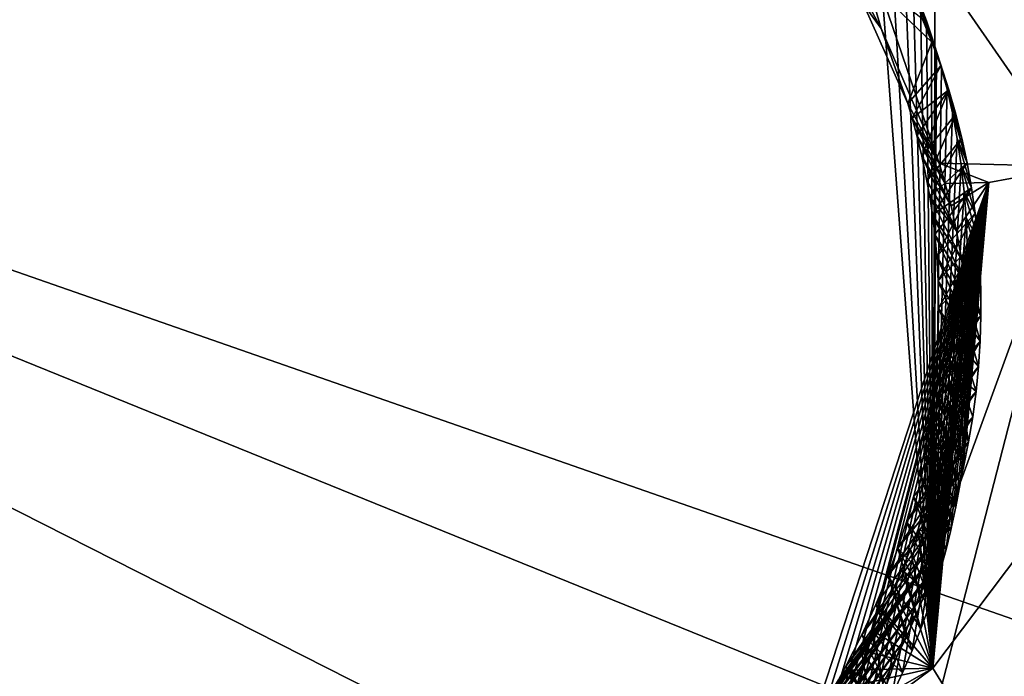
# Model space of a CAD drawing. Header units: millimetres. Extents: x -147 to 294, y -82 to 275.
# Tile 355 of 609: x 255.81 to 258.36, y 175.84 to 177.55. Entities that reach past the tile are written whole.
import ezdxf

# ---------------------------------------------------------------- set-up
doc = ezdxf.new("R2010")
doc.units = ezdxf.units.MM
doc.header["$LTSCALE"] = 67.506716
for name, color, linetype in [('1844', 7, 'CONTINUOUS'), ('2835', 7, 'CONTINUOUS'), ('3591', 7, 'CONTINUOUS'), ('3592', 7, 'CONTINUOUS'), ('3593', 7, 'CONTINUOUS'), ('3594', 7, 'CONTINUOUS'), ('3595', 7, 'CONTINUOUS'), ('3598', 7, 'CONTINUOUS'), ('3599', 7, 'CONTINUOUS'), ('751', 7, 'CONTINUOUS'), ('807', 7, 'CONTINUOUS')]:
    doc.layers.add(name, color=color, linetype=linetype)

msp = doc.modelspace()

# ---------------------------------------------------------------- linework, layer by layer
at = {"layer": '1844', "linetype": 'CONTINUOUS'}
for points in [[(247.2739, 177.0414, -23.8585), (249.0149, 182.0731, -22.54), (256.0587, 180.0495, -24.7511), (247.2739, 177.0414, -23.8585)], [(248.3638, 175.9598, -24.4557), (247.2739, 177.0414, -23.8585), (256.0587, 180.0495, -24.7511), (248.3638, 175.9598, -24.4557)], [(248.3638, 175.9598, -24.4557), (256.0587, 180.0495, -24.7511), (253.2979, 178.4376, -24.6823), (248.3638, 175.9598, -24.4557)]]:
    msp.add_3dface(points, dxfattribs=at)
at = {"layer": '2835', "linetype": 'CONTINUOUS'}
for points in [[(258.5469, 177.1653, -23.8997), (262.9563, 177.8727, -24.7702), (257.8562, 178.1626, -23.3581), (258.5469, 177.1653, -23.8997)], [(263.5417, 170.8446, -27.8186), (262.9563, 177.8727, -24.7702), (257.9775, 174.9556, -24.6013), (263.5417, 170.8446, -27.8186)], [(257.9775, 174.9556, -24.6013), (262.9563, 177.8727, -24.7702), (258.5469, 177.1653, -23.8997), (257.9775, 174.9556, -24.6013)]]:
    msp.add_3dface(points, dxfattribs=at)
at = {"layer": '3591', "linetype": 'CONTINUOUS'}
for points in [[(258.1937, 177.1741, -24.1601), (258.2091, 177.1211, -24.1854), (258.3223, 177.1237, -23.9614), (258.1937, 177.1741, -24.1601)], [(257.9775, 174.9556, -24.6013), (258.5469, 177.1653, -23.8997), (257.8095, 175.1435, -24.6033), (257.9775, 174.9556, -24.6013)], [(257.8095, 175.1435, -24.6033), (258.5469, 177.1653, -23.8997), (258.3223, 177.1237, -23.9614), (257.8095, 175.1435, -24.6033)], [(257.8095, 175.1435, -24.6033), (258.3223, 177.1237, -23.9614), (257.7198, 175.2823, -24.7957), (257.8095, 175.1435, -24.6033)], [(257.7198, 175.2823, -24.7957), (258.3223, 177.1237, -23.9614), (257.7595, 175.3263, -24.7886), (257.7198, 175.2823, -24.7957)], [(257.7595, 175.3263, -24.7886), (258.3223, 177.1237, -23.9614), (257.7969, 175.3702, -24.781), (257.7595, 175.3263, -24.7886)], [(257.7969, 175.3702, -24.781), (258.3223, 177.1237, -23.9614), (257.8322, 175.4138, -24.7728), (257.7969, 175.3702, -24.781)], [(257.8322, 175.4138, -24.7728), (258.3223, 177.1237, -23.9614), (257.8654, 175.457, -24.7643), (257.8322, 175.4138, -24.7728)], [(257.8654, 175.457, -24.7643), (258.3223, 177.1237, -23.9614), (257.8966, 175.4998, -24.7554), (257.8654, 175.457, -24.7643)], [(257.8966, 175.4998, -24.7554), (258.3223, 177.1237, -23.9614), (257.9259, 175.5421, -24.7461), (257.8966, 175.4998, -24.7554)], [(257.9259, 175.5421, -24.7461), (258.3223, 177.1237, -23.9614), (257.9534, 175.584, -24.7366), (257.9259, 175.5421, -24.7461)], [(257.9534, 175.584, -24.7366), (258.3223, 177.1237, -23.9614), (257.9791, 175.6252, -24.7269), (257.9534, 175.584, -24.7366)], [(257.9791, 175.6252, -24.7269), (258.3223, 177.1237, -23.9614), (258.0032, 175.6657, -24.7169), (257.9791, 175.6252, -24.7269)], [(258.0032, 175.6657, -24.7169), (258.3223, 177.1237, -23.9614), (258.0385, 175.7293, -24.7007), (258.0032, 175.6657, -24.7169)], [(258.0385, 175.7293, -24.7007), (258.3223, 177.1237, -23.9614), (258.0701, 175.791, -24.6841), (258.0385, 175.7293, -24.7007)], [(258.0701, 175.791, -24.6841), (258.3223, 177.1237, -23.9614), (258.0983, 175.851, -24.6674), (258.0701, 175.791, -24.6841)], [(258.0983, 175.851, -24.6674), (258.3223, 177.1237, -23.9614), (258.1234, 175.909, -24.6507), (258.0983, 175.851, -24.6674)], [(258.1234, 175.909, -24.6507), (258.3223, 177.1237, -23.9614), (258.1457, 175.9652, -24.6339), (258.1234, 175.909, -24.6507)], [(258.1457, 175.9652, -24.6339), (258.3223, 177.1237, -23.9614), (258.1654, 176.0195, -24.6172), (258.1457, 175.9652, -24.6339)], [(258.1654, 176.0195, -24.6172), (258.3223, 177.1237, -23.9614), (258.1827, 176.0718, -24.6007), (258.1654, 176.0195, -24.6172)], [(258.1827, 176.0718, -24.6007), (258.3223, 177.1237, -23.9614), (258.1979, 176.1222, -24.5844), (258.1827, 176.0718, -24.6007)], [(258.1979, 176.1222, -24.5844), (258.3223, 177.1237, -23.9614), (258.2112, 176.1708, -24.5683), (258.1979, 176.1222, -24.5844)], [(258.2241, 177.0627, -24.2127), (258.3223, 177.1237, -23.9614), (258.2091, 177.1211, -24.1854), (258.2241, 177.0627, -24.2127)], [(258.2112, 176.1708, -24.5683), (258.3223, 177.1237, -23.9614), (258.2228, 176.2176, -24.5525), (258.2112, 176.1708, -24.5683)], [(258.2228, 176.2176, -24.5525), (258.3223, 177.1237, -23.9614), (258.2366, 176.2815, -24.5303), (258.2228, 176.2176, -24.5525)], [(258.2382, 176.998, -24.2424), (258.3223, 177.1237, -23.9614), (258.2241, 177.0627, -24.2127), (258.2382, 176.998, -24.2424)], [(258.2366, 176.2815, -24.5303), (258.3223, 177.1237, -23.9614), (258.2475, 176.3422, -24.5088), (258.2366, 176.2815, -24.5303)], [(258.251, 176.9255, -24.2748), (258.3223, 177.1237, -23.9614), (258.2382, 176.998, -24.2424), (258.251, 176.9255, -24.2748)], [(258.2475, 176.3422, -24.5088), (258.3223, 177.1237, -23.9614), (258.2561, 176.3999, -24.4877), (258.2475, 176.3422, -24.5088)], [(258.2596, 176.8637, -24.3019), (258.3223, 177.1237, -23.9614), (258.251, 176.9255, -24.2748), (258.2596, 176.8637, -24.3019)], [(258.2561, 176.3999, -24.4877), (258.3223, 177.1237, -23.9614), (258.2627, 176.4549, -24.4673), (258.2561, 176.3999, -24.4877)], [(258.266, 176.8006, -24.329), (258.3223, 177.1237, -23.9614), (258.2596, 176.8637, -24.3019), (258.266, 176.8006, -24.329)], [(258.2627, 176.4549, -24.4673), (258.3223, 177.1237, -23.9614), (258.2674, 176.5075, -24.4473), (258.2627, 176.4549, -24.4673)], [(258.2703, 176.7373, -24.3556), (258.3223, 177.1237, -23.9614), (258.266, 176.8006, -24.329), (258.2703, 176.7373, -24.3556)], [(258.2674, 176.5075, -24.4473), (258.3223, 177.1237, -23.9614), (258.2705, 176.5582, -24.4277), (258.2674, 176.5075, -24.4473)], [(258.2724, 176.673, -24.382), (258.3223, 177.1237, -23.9614), (258.2703, 176.7373, -24.3556), (258.2724, 176.673, -24.382)], [(258.2705, 176.5582, -24.4277), (258.3223, 177.1237, -23.9614), (258.2722, 176.607, -24.4085), (258.2705, 176.5582, -24.4277)], [(258.2722, 176.607, -24.4085), (258.3223, 177.1237, -23.9614), (258.2724, 176.673, -24.382), (258.2722, 176.607, -24.4085)]]:
    msp.add_3dface(points, dxfattribs=at)
at = {"layer": '3592', "linetype": 'CONTINUOUS'}
for points in [[(258.0424, 177.5235, -23.9806), (257.8562, 178.1626, -23.3581), (257.8199, 177.8298, -23.8009), (258.0424, 177.5235, -23.9806)], [(258.5469, 177.1653, -23.8997), (257.8562, 178.1626, -23.3581), (258.1937, 177.1741, -24.1601), (258.5469, 177.1653, -23.8997)], [(258.1937, 177.1741, -24.1601), (257.8562, 178.1626, -23.3581), (258.0424, 177.5235, -23.9806), (258.1937, 177.1741, -24.1601)], [(258.5469, 177.1653, -23.8997), (258.1937, 177.1741, -24.1601), (258.3223, 177.1237, -23.9614), (258.5469, 177.1653, -23.8997)]]:
    msp.add_3dface(points, dxfattribs=at)
at = {"layer": '3593', "linetype": 'CONTINUOUS'}
for points in [[(258.0424, 177.5235, -23.9806), (257.8199, 177.8298, -23.8009), (257.9413, 177.7112, -24.6407), (258.0424, 177.5235, -23.9806)], [(258.1121, 177.3289, -24.8267), (258.0424, 177.5235, -23.9806), (257.9413, 177.7112, -24.6407), (258.1121, 177.3289, -24.8267)], [(258.1937, 177.1741, -24.1601), (258.0424, 177.5235, -23.9806), (258.1121, 177.3289, -24.8267), (258.1937, 177.1741, -24.1601)]]:
    msp.add_3dface(points, dxfattribs=at)
at = {"layer": '3594', "linetype": 'CONTINUOUS'}
for points in [[(258.1937, 177.1741, -24.1601), (258.1121, 177.3289, -24.8267), (258.1234, 177.2908, -24.8438), (258.1937, 177.1741, -24.1601)], [(258.2091, 177.1211, -24.1854), (258.1937, 177.1741, -24.1601), (258.1234, 177.2908, -24.8438), (258.2091, 177.1211, -24.1854)], [(258.1356, 177.2457, -24.8639), (258.2091, 177.1211, -24.1854), (258.1234, 177.2908, -24.8438), (258.1356, 177.2457, -24.8639)], [(258.2241, 177.0627, -24.2127), (258.2091, 177.1211, -24.1854), (258.1356, 177.2457, -24.8639), (258.2241, 177.0627, -24.2127)], [(258.1485, 177.192, -24.8874), (258.2241, 177.0627, -24.2127), (258.1356, 177.2457, -24.8639), (258.1485, 177.192, -24.8874)], [(258.2382, 176.998, -24.2424), (258.2241, 177.0627, -24.2127), (258.1485, 177.192, -24.8874), (258.2382, 176.998, -24.2424)], [(258.1616, 177.1281, -24.9148), (258.2382, 176.998, -24.2424), (258.1485, 177.192, -24.8874), (258.1616, 177.1281, -24.9148)], [(258.1688, 177.0863, -24.9325), (258.2382, 176.998, -24.2424), (258.1616, 177.1281, -24.9148), (258.1688, 177.0863, -24.9325)], [(258.251, 176.9255, -24.2748), (258.2382, 176.998, -24.2424), (258.1688, 177.0863, -24.9325), (258.251, 176.9255, -24.2748)], [(258.1757, 177.0399, -24.9518), (258.251, 176.9255, -24.2748), (258.1688, 177.0863, -24.9325), (258.1757, 177.0399, -24.9518)], [(258.2596, 176.8637, -24.3019), (258.251, 176.9255, -24.2748), (258.1757, 177.0399, -24.9518), (258.2596, 176.8637, -24.3019)], [(258.1818, 176.9884, -24.9728), (258.2596, 176.8637, -24.3019), (258.1757, 177.0399, -24.9518), (258.1818, 176.9884, -24.9728)], [(258.266, 176.8006, -24.329), (258.2596, 176.8637, -24.3019), (258.1818, 176.9884, -24.9728), (258.266, 176.8006, -24.329)], [(258.1869, 176.9314, -24.9958), (258.266, 176.8006, -24.329), (258.1818, 176.9884, -24.9728), (258.1869, 176.9314, -24.9958)], [(258.2703, 176.7373, -24.3556), (258.266, 176.8006, -24.329), (258.1869, 176.9314, -24.9958), (258.2703, 176.7373, -24.3556)], [(258.1905, 176.8681, -25.0207), (258.2703, 176.7373, -24.3556), (258.1869, 176.9314, -24.9958), (258.1905, 176.8681, -25.0207)], [(258.2724, 176.673, -24.382), (258.2703, 176.7373, -24.3556), (258.1905, 176.8681, -25.0207), (258.2724, 176.673, -24.382)], [(258.1919, 176.7976, -25.0479), (258.2724, 176.673, -24.382), (258.1905, 176.8681, -25.0207), (258.1919, 176.7976, -25.0479)], [(258.1903, 176.7193, -25.0773), (258.2722, 176.607, -24.4085), (258.1919, 176.7976, -25.0479), (258.1903, 176.7193, -25.0773)], [(258.2722, 176.607, -24.4085), (258.2724, 176.673, -24.382), (258.1919, 176.7976, -25.0479), (258.2722, 176.607, -24.4085)], [(258.188, 176.6769, -25.0929), (258.2705, 176.5582, -24.4277), (258.1903, 176.7193, -25.0773), (258.188, 176.6769, -25.0929)], [(258.2705, 176.5582, -24.4277), (258.2722, 176.607, -24.4085), (258.1903, 176.7193, -25.0773), (258.2705, 176.5582, -24.4277)], [(258.1845, 176.6321, -25.1091), (258.2674, 176.5075, -24.4473), (258.188, 176.6769, -25.0929), (258.1845, 176.6321, -25.1091)], [(258.2674, 176.5075, -24.4473), (258.2705, 176.5582, -24.4277), (258.188, 176.6769, -25.0929), (258.2674, 176.5075, -24.4473)], [(258.1797, 176.5849, -25.1259), (258.2627, 176.4549, -24.4673), (258.1845, 176.6321, -25.1091), (258.1797, 176.5849, -25.1259)], [(258.2627, 176.4549, -24.4673), (258.2674, 176.5075, -24.4473), (258.1845, 176.6321, -25.1091), (258.2627, 176.4549, -24.4673)], [(258.1734, 176.5352, -25.1433), (258.2561, 176.3999, -24.4877), (258.1797, 176.5849, -25.1259), (258.1734, 176.5352, -25.1433)], [(258.2561, 176.3999, -24.4877), (258.2627, 176.4549, -24.4673), (258.1797, 176.5849, -25.1259), (258.2561, 176.3999, -24.4877)], [(258.1652, 176.4826, -25.1613), (258.2475, 176.3422, -24.5088), (258.1734, 176.5352, -25.1433), (258.1652, 176.4826, -25.1613)], [(258.2475, 176.3422, -24.5088), (258.2561, 176.3999, -24.4877), (258.1734, 176.5352, -25.1433), (258.2475, 176.3422, -24.5088)], [(258.1549, 176.4273, -25.1799), (258.2366, 176.2815, -24.5303), (258.1652, 176.4826, -25.1613), (258.1549, 176.4273, -25.1799)], [(258.2366, 176.2815, -24.5303), (258.2475, 176.3422, -24.5088), (258.1652, 176.4826, -25.1613), (258.2366, 176.2815, -24.5303)], [(258.1423, 176.369, -25.199), (258.2228, 176.2176, -24.5525), (258.1549, 176.4273, -25.1799), (258.1423, 176.369, -25.199)], [(258.2228, 176.2176, -24.5525), (258.2366, 176.2815, -24.5303), (258.1549, 176.4273, -25.1799), (258.2228, 176.2176, -24.5525)], [(258.1269, 176.3075, -25.2187), (258.2112, 176.1708, -24.5683), (258.1423, 176.369, -25.199), (258.1269, 176.3075, -25.2187)], [(258.2112, 176.1708, -24.5683), (258.2228, 176.2176, -24.5525), (258.1423, 176.369, -25.199), (258.2112, 176.1708, -24.5683)], [(258.1084, 176.2429, -25.2388), (258.1979, 176.1222, -24.5844), (258.1269, 176.3075, -25.2187), (258.1084, 176.2429, -25.2388)], [(258.1979, 176.1222, -24.5844), (258.2112, 176.1708, -24.5683), (258.1269, 176.3075, -25.2187), (258.1979, 176.1222, -24.5844)], [(258.0862, 176.1747, -25.2594), (258.1827, 176.0718, -24.6007), (258.1084, 176.2429, -25.2388), (258.0862, 176.1747, -25.2594)], [(258.1827, 176.0718, -24.6007), (258.1979, 176.1222, -24.5844), (258.1084, 176.2429, -25.2388), (258.1827, 176.0718, -24.6007)], [(258.0601, 176.1032, -25.2803), (258.1457, 175.9652, -24.6339), (258.0862, 176.1747, -25.2594), (258.0601, 176.1032, -25.2803)], [(258.1457, 175.9652, -24.6339), (258.1654, 176.0195, -24.6172), (258.0862, 176.1747, -25.2594), (258.1457, 175.9652, -24.6339)], [(258.1654, 176.0195, -24.6172), (258.1827, 176.0718, -24.6007), (258.0862, 176.1747, -25.2594), (258.1654, 176.0195, -24.6172)], [(258.0292, 176.028, -25.3014), (258.1234, 175.909, -24.6507), (258.0601, 176.1032, -25.2803), (258.0292, 176.028, -25.3014)], [(258.1234, 175.909, -24.6507), (258.1457, 175.9652, -24.6339), (258.0601, 176.1032, -25.2803), (258.1234, 175.909, -24.6507)], [(257.9929, 175.9493, -25.3225), (258.0983, 175.851, -24.6674), (258.0292, 176.028, -25.3014), (257.9929, 175.9493, -25.3225)], [(258.0983, 175.851, -24.6674), (258.1234, 175.909, -24.6507), (258.0292, 176.028, -25.3014), (258.0983, 175.851, -24.6674)], [(257.9505, 175.8669, -25.3435), (258.0701, 175.791, -24.6841), (257.9929, 175.9493, -25.3225), (257.9505, 175.8669, -25.3435)], [(258.0701, 175.791, -24.6841), (258.0983, 175.851, -24.6674), (257.9929, 175.9493, -25.3225), (258.0701, 175.791, -24.6841)], [(257.9316, 175.833, -25.3518), (258.0385, 175.7293, -24.7007), (257.9505, 175.8669, -25.3435), (257.9316, 175.833, -25.3518)], [(258.0385, 175.7293, -24.7007), (258.0701, 175.791, -24.6841), (257.9505, 175.8669, -25.3435), (258.0385, 175.7293, -24.7007)]]:
    msp.add_3dface(points, dxfattribs=at)
at = {"layer": '3595', "linetype": 'CONTINUOUS'}
for points in [[(258.1121, 177.3289, -24.8267), (257.9413, 177.7112, -24.6407), (258.1746, 177.4881, -24.7825), (258.1121, 177.3289, -24.8267)], [(258.1746, 177.4881, -24.7825), (257.9413, 177.7112, -24.6407), (258.1495, 177.5493, -24.7532), (258.1746, 177.4881, -24.7825)], [(258.1975, 177.4262, -24.8115), (258.1121, 177.3289, -24.8267), (258.1746, 177.4881, -24.7825), (258.1975, 177.4262, -24.8115)], [(258.1234, 177.2908, -24.8438), (258.1121, 177.3289, -24.8267), (258.1975, 177.4262, -24.8115), (258.1234, 177.2908, -24.8438)], [(258.2182, 177.3638, -24.8401), (258.1234, 177.2908, -24.8438), (258.1975, 177.4262, -24.8115), (258.2182, 177.3638, -24.8401)], [(258.1356, 177.2457, -24.8639), (258.1234, 177.2908, -24.8438), (258.2182, 177.3638, -24.8401), (258.1356, 177.2457, -24.8639)], [(258.1485, 177.192, -24.8874), (258.1356, 177.2457, -24.8639), (258.2182, 177.3638, -24.8401), (258.1485, 177.192, -24.8874)], [(258.2365, 177.3011, -24.8684), (258.1485, 177.192, -24.8874), (258.2182, 177.3638, -24.8401), (258.2365, 177.3011, -24.8684)], [(258.1616, 177.1281, -24.9148), (258.1485, 177.192, -24.8874), (258.2365, 177.3011, -24.8684), (258.1616, 177.1281, -24.9148)], [(258.2524, 177.2383, -24.8961), (258.1616, 177.1281, -24.9148), (258.2365, 177.3011, -24.8684), (258.2524, 177.2383, -24.8961)], [(258.1688, 177.0863, -24.9325), (258.1616, 177.1281, -24.9148), (258.2524, 177.2383, -24.8961), (258.1688, 177.0863, -24.9325)], [(258.266, 177.1745, -24.9236), (258.1688, 177.0863, -24.9325), (258.2524, 177.2383, -24.8961), (258.266, 177.1745, -24.9236)], [(258.1757, 177.0399, -24.9518), (258.1688, 177.0863, -24.9325), (258.266, 177.1745, -24.9236), (258.1757, 177.0399, -24.9518)], [(258.2775, 177.1097, -24.951), (258.1757, 177.0399, -24.9518), (258.266, 177.1745, -24.9236), (258.2775, 177.1097, -24.951)], [(258.1818, 176.9884, -24.9728), (258.1757, 177.0399, -24.9518), (258.2775, 177.1097, -24.951), (258.1818, 176.9884, -24.9728)], [(258.1869, 176.9314, -24.9958), (258.1818, 176.9884, -24.9728), (258.2775, 177.1097, -24.951), (258.1869, 176.9314, -24.9958)], [(258.2868, 177.0441, -24.9782), (258.1869, 176.9314, -24.9958), (258.2775, 177.1097, -24.951), (258.2868, 177.0441, -24.9782)], [(258.1905, 176.8681, -25.0207), (258.1869, 176.9314, -24.9958), (258.2868, 177.0441, -24.9782), (258.1905, 176.8681, -25.0207)], [(258.2939, 176.9779, -25.0051), (258.1905, 176.8681, -25.0207), (258.2868, 177.0441, -24.9782), (258.2939, 176.9779, -25.0051)], [(258.1919, 176.7976, -25.0479), (258.1905, 176.8681, -25.0207), (258.2939, 176.9779, -25.0051), (258.1919, 176.7976, -25.0479)], [(258.2987, 176.9114, -25.0316), (258.1919, 176.7976, -25.0479), (258.2939, 176.9779, -25.0051), (258.2987, 176.9114, -25.0316)], [(258.1903, 176.7193, -25.0773), (258.1919, 176.7976, -25.0479), (258.2987, 176.9114, -25.0316), (258.1903, 176.7193, -25.0773)], [(258.3013, 176.8447, -25.0576), (258.1903, 176.7193, -25.0773), (258.2987, 176.9114, -25.0316), (258.3013, 176.8447, -25.0576)], [(258.188, 176.6769, -25.0929), (258.1903, 176.7193, -25.0773), (258.3013, 176.8447, -25.0576), (258.188, 176.6769, -25.0929)], [(258.3017, 176.7782, -25.0831), (258.188, 176.6769, -25.0929), (258.3013, 176.8447, -25.0576), (258.3017, 176.7782, -25.0831)], [(258.1797, 176.5849, -25.1259), (258.1845, 176.6321, -25.1091), (258.3017, 176.7782, -25.0831), (258.1797, 176.5849, -25.1259)], [(258.2999, 176.7119, -25.1078), (258.1797, 176.5849, -25.1259), (258.3017, 176.7782, -25.0831), (258.2999, 176.7119, -25.1078)], [(258.1845, 176.6321, -25.1091), (258.188, 176.6769, -25.0929), (258.3017, 176.7782, -25.0831), (258.1845, 176.6321, -25.1091)], [(258.1652, 176.4826, -25.1613), (258.1734, 176.5352, -25.1433), (258.2999, 176.7119, -25.1078), (258.1652, 176.4826, -25.1613)], [(258.2958, 176.6462, -25.1319), (258.1652, 176.4826, -25.1613), (258.2999, 176.7119, -25.1078), (258.2958, 176.6462, -25.1319)], [(258.1734, 176.5352, -25.1433), (258.1797, 176.5849, -25.1259), (258.2999, 176.7119, -25.1078), (258.1734, 176.5352, -25.1433)], [(258.1549, 176.4273, -25.1799), (258.1652, 176.4826, -25.1613), (258.2958, 176.6462, -25.1319), (258.1549, 176.4273, -25.1799)], [(258.2895, 176.5811, -25.1552), (258.1549, 176.4273, -25.1799), (258.2958, 176.6462, -25.1319), (258.2895, 176.5811, -25.1552)], [(258.1423, 176.369, -25.199), (258.1549, 176.4273, -25.1799), (258.2895, 176.5811, -25.1552), (258.1423, 176.369, -25.199)], [(258.2809, 176.5158, -25.178), (258.1423, 176.369, -25.199), (258.2895, 176.5811, -25.1552), (258.2809, 176.5158, -25.178)], [(258.1084, 176.2429, -25.2388), (258.1269, 176.3075, -25.2187), (258.2809, 176.5158, -25.178), (258.1084, 176.2429, -25.2388)], [(258.2698, 176.4502, -25.2003), (258.1084, 176.2429, -25.2388), (258.2809, 176.5158, -25.178), (258.2698, 176.4502, -25.2003)], [(258.1269, 176.3075, -25.2187), (258.1423, 176.369, -25.199), (258.2809, 176.5158, -25.178), (258.1269, 176.3075, -25.2187)], [(258.0862, 176.1747, -25.2594), (258.1084, 176.2429, -25.2388), (258.2698, 176.4502, -25.2003), (258.0862, 176.1747, -25.2594)], [(258.2566, 176.3847, -25.2221), (258.0862, 176.1747, -25.2594), (258.2698, 176.4502, -25.2003), (258.2566, 176.3847, -25.2221)], [(258.0601, 176.1032, -25.2803), (258.0862, 176.1747, -25.2594), (258.2566, 176.3847, -25.2221), (258.0601, 176.1032, -25.2803)], [(258.2411, 176.3193, -25.2432), (258.0601, 176.1032, -25.2803), (258.2566, 176.3847, -25.2221), (258.2411, 176.3193, -25.2432)], [(257.9929, 175.9493, -25.3225), (258.0292, 176.028, -25.3014), (258.2411, 176.3193, -25.2432), (257.9929, 175.9493, -25.3225)], [(258.2236, 176.2544, -25.2637), (257.9929, 175.9493, -25.3225), (258.2411, 176.3193, -25.2432), (258.2236, 176.2544, -25.2637)], [(258.0292, 176.028, -25.3014), (258.0601, 176.1032, -25.2803), (258.2411, 176.3193, -25.2432), (258.0292, 176.028, -25.3014)], [(257.9505, 175.8669, -25.3435), (257.9929, 175.9493, -25.3225), (258.2236, 176.2544, -25.2637), (257.9505, 175.8669, -25.3435)], [(258.2041, 176.1901, -25.2835), (257.9505, 175.8669, -25.3435), (258.2236, 176.2544, -25.2637), (258.2041, 176.1901, -25.2835)], [(257.8435, 175.6917, -25.384), (257.8675, 175.7278, -25.3762), (258.2041, 176.1901, -25.2835), (257.8435, 175.6917, -25.384)], [(258.1827, 176.1266, -25.3025), (257.8435, 175.6917, -25.384), (258.2041, 176.1901, -25.2835), (258.1827, 176.1266, -25.3025)], [(257.8675, 175.7278, -25.3762), (257.8901, 175.7634, -25.3682), (258.2041, 176.1901, -25.2835), (257.8675, 175.7278, -25.3762)], [(257.8901, 175.7634, -25.3682), (257.9115, 175.7984, -25.36), (258.2041, 176.1901, -25.2835), (257.8901, 175.7634, -25.3682)], [(257.9115, 175.7984, -25.36), (257.9316, 175.833, -25.3518), (258.2041, 176.1901, -25.2835), (257.9115, 175.7984, -25.36)], [(257.9316, 175.833, -25.3518), (257.9505, 175.8669, -25.3435), (258.2041, 176.1901, -25.2835), (257.9316, 175.833, -25.3518)], [(257.43, 175.1058, -25.506), (257.791, 175.6177, -25.3992), (258.1827, 176.1266, -25.3025), (257.43, 175.1058, -25.506)], [(257.4785, 175.1438, -25.5036), (257.43, 175.1058, -25.506), (258.1827, 176.1266, -25.3025), (257.4785, 175.1438, -25.5036)], [(258.1594, 176.0642, -25.3206), (257.4785, 175.1438, -25.5036), (258.1827, 176.1266, -25.3025), (258.1594, 176.0642, -25.3206)], [(257.791, 175.6177, -25.3992), (257.818, 175.655, -25.3917), (258.1827, 176.1266, -25.3025), (257.791, 175.6177, -25.3992)], [(257.818, 175.655, -25.3917), (257.8435, 175.6917, -25.384), (258.1827, 176.1266, -25.3025), (257.818, 175.655, -25.3917)], [(257.5262, 175.1832, -25.5004), (257.4785, 175.1438, -25.5036), (258.1594, 176.0642, -25.3206), (257.5262, 175.1832, -25.5004)], [(258.1345, 176.003, -25.3379), (257.5262, 175.1832, -25.5004), (258.1594, 176.0642, -25.3206), (258.1345, 176.003, -25.3379)], [(257.5729, 175.224, -25.4965), (257.5262, 175.1832, -25.5004), (258.1345, 176.003, -25.3379), (257.5729, 175.224, -25.4965)], [(258.1077, 175.9431, -25.3542), (257.5729, 175.224, -25.4965), (258.1345, 176.003, -25.3379), (258.1077, 175.9431, -25.3542)], [(257.6186, 175.2662, -25.4918), (257.5729, 175.224, -25.4965), (258.1077, 175.9431, -25.3542), (257.6186, 175.2662, -25.4918)], [(258.0788, 175.8837, -25.3698), (257.6186, 175.2662, -25.4918), (258.1077, 175.9431, -25.3542), (258.0788, 175.8837, -25.3698)], [(257.6631, 175.3096, -25.4863), (257.6186, 175.2662, -25.4918), (258.0788, 175.8837, -25.3698), (257.6631, 175.3096, -25.4863)], [(258.0478, 175.8248, -25.3846), (257.6631, 175.3096, -25.4863), (258.0788, 175.8837, -25.3698), (258.0478, 175.8248, -25.3846)]]:
    msp.add_3dface(points, dxfattribs=at)
at = {"layer": '3598', "linetype": 'CONTINUOUS'}
for points in [[(258.7369, 178.5275, -25.9604), (259.014, 176.9719, -26.6221), (258.185, 178.2734, -25.6822), (258.7369, 178.5275, -25.9604)], [(258.185, 178.2734, -25.6822), (258.1773, 175.8629, -26.6838), (258.0297, 177.8251, -25.0393), (258.185, 178.2734, -25.6822)], [(258.185, 178.2734, -25.6822), (259.014, 176.9719, -26.6221), (258.1773, 175.8629, -26.6838), (258.185, 178.2734, -25.6822)], [(258.0297, 177.8251, -25.0393), (258.1773, 175.8629, -26.6838), (258.0677, 177.7553, -25.0823), (258.0297, 177.8251, -25.0393)], [(258.0677, 177.7553, -25.0823), (258.1773, 175.8629, -26.6838), (258.1046, 177.6793, -25.1279), (258.0677, 177.7553, -25.0823)], [(258.1046, 177.6793, -25.1279), (258.1773, 175.8629, -26.6838), (258.1261, 177.6301, -25.1567), (258.1046, 177.6793, -25.1279)], [(258.1261, 177.6301, -25.1567), (258.1773, 175.8629, -26.6838), (258.1447, 177.5842, -25.1831), (258.1261, 177.6301, -25.1567)], [(258.1447, 177.5842, -25.1831), (258.1773, 175.8629, -26.6838), (258.1601, 177.5431, -25.2064), (258.1447, 177.5842, -25.1831)], [(258.1601, 177.5431, -25.2064), (258.1773, 175.8629, -26.6838), (258.1736, 177.5041, -25.2281), (258.1601, 177.5431, -25.2064)], [(258.1736, 177.5041, -25.2281), (258.1773, 175.8629, -26.6838), (258.1865, 177.464, -25.2502), (258.1736, 177.5041, -25.2281)], [(258.1865, 177.464, -25.2502), (258.1773, 175.8629, -26.6838), (258.1997, 177.419, -25.2746), (258.1865, 177.464, -25.2502)], [(258.1997, 177.419, -25.2746), (258.1773, 175.8629, -26.6838), (258.2137, 177.3659, -25.3029), (258.1997, 177.419, -25.2746)], [(258.2137, 177.3659, -25.3029), (258.1773, 175.8629, -26.6838), (258.2276, 177.3047, -25.3349), (258.2137, 177.3659, -25.3029)], [(258.2276, 177.3047, -25.3349), (258.1773, 175.8629, -26.6838), (258.2403, 177.238, -25.369), (258.2276, 177.3047, -25.3349)], [(258.2403, 177.238, -25.369), (258.1773, 175.8629, -26.6838), (258.2508, 177.1686, -25.4038), (258.2403, 177.238, -25.369)], [(258.2508, 177.1686, -25.4038), (258.1773, 175.8629, -26.6838), (258.2586, 177.0991, -25.4378), (258.2508, 177.1686, -25.4038)], [(258.2586, 177.0991, -25.4378), (258.1773, 175.8629, -26.6838), (258.2637, 177.0321, -25.4699), (258.2586, 177.0991, -25.4378)], [(258.2637, 177.0321, -25.4699), (258.1773, 175.8629, -26.6838), (258.2664, 176.9665, -25.5006), (258.2637, 177.0321, -25.4699)], [(259.014, 176.9719, -26.6221), (258.4128, 175.4797, -27.0496), (258.1773, 175.8629, -26.6838), (259.014, 176.9719, -26.6221)], [(258.2664, 176.9665, -25.5006), (258.1773, 175.8629, -26.6838), (258.2669, 176.9011, -25.5306), (258.2664, 176.9665, -25.5006)], [(258.2669, 176.9011, -25.5306), (258.1773, 175.8629, -26.6838), (258.2651, 176.8346, -25.5603), (258.2669, 176.9011, -25.5306)], [(258.2651, 176.8346, -25.5603), (258.1773, 175.8629, -26.6838), (258.2607, 176.7659, -25.5903), (258.2651, 176.8346, -25.5603)], [(258.2607, 176.7659, -25.5903), (258.1773, 175.8629, -26.6838), (258.2536, 176.6942, -25.6205), (258.2607, 176.7659, -25.5903)], [(258.2536, 176.6942, -25.6205), (258.1773, 175.8629, -26.6838), (258.2436, 176.6213, -25.6505), (258.2536, 176.6942, -25.6205)], [(258.2436, 176.6213, -25.6505), (258.1773, 175.8629, -26.6838), (258.2304, 176.5469, -25.6803), (258.2436, 176.6213, -25.6505)], [(258.2304, 176.5469, -25.6803), (258.1773, 175.8629, -26.6838), (258.2138, 176.4703, -25.7099), (258.2304, 176.5469, -25.6803)], [(258.2138, 176.4703, -25.7099), (258.1773, 175.8629, -26.6838), (258.1934, 176.391, -25.7396), (258.2138, 176.4703, -25.7099)], [(258.1934, 176.391, -25.7396), (258.1773, 175.8629, -26.6838), (258.1685, 176.3086, -25.7694), (258.1934, 176.391, -25.7396)], [(258.1685, 176.3086, -25.7694), (258.1773, 175.8629, -26.6838), (258.1388, 176.2235, -25.7991), (258.1685, 176.3086, -25.7694)], [(258.1388, 176.2235, -25.7991), (258.1773, 175.8629, -26.6838), (258.1185, 176.1712, -25.8168), (258.1388, 176.2235, -25.7991)], [(258.1185, 176.1712, -25.8168), (258.1773, 175.8629, -26.6838), (258.0964, 176.1186, -25.8342), (258.1185, 176.1712, -25.8168)], [(258.0964, 176.1186, -25.8342), (258.1773, 175.8629, -26.6838), (258.0726, 176.0658, -25.851), (258.0964, 176.1186, -25.8342)], [(258.0726, 176.0658, -25.851), (258.1773, 175.8629, -26.6838), (258.0471, 176.0132, -25.8673), (258.0726, 176.0658, -25.851)], [(258.0471, 176.0132, -25.8673), (258.1773, 175.8629, -26.6838), (258.0199, 175.9608, -25.8828), (258.0471, 176.0132, -25.8673)], [(258.0199, 175.9608, -25.8828), (258.1773, 175.8629, -26.6838), (257.9913, 175.909, -25.8975), (258.0199, 175.9608, -25.8828)], [(257.9913, 175.909, -25.8975), (258.1773, 175.8629, -26.6838), (257.9613, 175.858, -25.9115), (257.9913, 175.909, -25.8975)], [(258.4128, 175.4797, -27.0496), (255.8131, 174.1063, -26.9183), (258.1773, 175.8629, -26.6838), (258.4128, 175.4797, -27.0496)], [(255.8131, 174.1063, -26.9183), (255.879, 174.5492, -26.5904), (258.1773, 175.8629, -26.6838), (255.8131, 174.1063, -26.9183)], [(258.1773, 175.8629, -26.6838), (255.879, 174.5492, -26.5904), (257.9299, 175.8077, -25.9247), (258.1773, 175.8629, -26.6838)], [(257.9613, 175.858, -25.9115), (258.1773, 175.8629, -26.6838), (257.9299, 175.8077, -25.9247), (257.9613, 175.858, -25.9115)]]:
    msp.add_3dface(points, dxfattribs=at)
at = {"layer": '3599', "linetype": 'CONTINUOUS'}
for points in [[(258.1746, 177.4881, -24.7825), (258.1495, 177.5493, -24.7532), (258.1261, 177.6301, -25.1567), (258.1746, 177.4881, -24.7825)], [(258.1746, 177.4881, -24.7825), (258.1261, 177.6301, -25.1567), (258.1447, 177.5842, -25.1831), (258.1746, 177.4881, -24.7825)], [(258.1746, 177.4881, -24.7825), (258.1447, 177.5842, -25.1831), (258.1601, 177.5431, -25.2064), (258.1746, 177.4881, -24.7825)], [(258.1975, 177.4262, -24.8115), (258.1746, 177.4881, -24.7825), (258.1601, 177.5431, -25.2064), (258.1975, 177.4262, -24.8115)], [(258.1975, 177.4262, -24.8115), (258.1601, 177.5431, -25.2064), (258.1736, 177.5041, -25.2281), (258.1975, 177.4262, -24.8115)], [(258.2182, 177.3638, -24.8401), (258.1975, 177.4262, -24.8115), (258.1736, 177.5041, -25.2281), (258.2182, 177.3638, -24.8401)], [(258.2182, 177.3638, -24.8401), (258.1736, 177.5041, -25.2281), (258.1865, 177.464, -25.2502), (258.2182, 177.3638, -24.8401)], [(258.2182, 177.3638, -24.8401), (258.1865, 177.464, -25.2502), (258.1997, 177.419, -25.2746), (258.2182, 177.3638, -24.8401)], [(258.2365, 177.3011, -24.8684), (258.2182, 177.3638, -24.8401), (258.1997, 177.419, -25.2746), (258.2365, 177.3011, -24.8684)], [(258.2365, 177.3011, -24.8684), (258.1997, 177.419, -25.2746), (258.2137, 177.3659, -25.3029), (258.2365, 177.3011, -24.8684)], [(258.2524, 177.2383, -24.8961), (258.2365, 177.3011, -24.8684), (258.2137, 177.3659, -25.3029), (258.2524, 177.2383, -24.8961)], [(258.2524, 177.2383, -24.8961), (258.2137, 177.3659, -25.3029), (258.2276, 177.3047, -25.3349), (258.2524, 177.2383, -24.8961)], [(258.266, 177.1745, -24.9236), (258.2524, 177.2383, -24.8961), (258.2276, 177.3047, -25.3349), (258.266, 177.1745, -24.9236)], [(258.266, 177.1745, -24.9236), (258.2276, 177.3047, -25.3349), (258.2403, 177.238, -25.369), (258.266, 177.1745, -24.9236)], [(258.2775, 177.1097, -24.951), (258.266, 177.1745, -24.9236), (258.2403, 177.238, -25.369), (258.2775, 177.1097, -24.951)], [(258.2775, 177.1097, -24.951), (258.2403, 177.238, -25.369), (258.2508, 177.1686, -25.4038), (258.2775, 177.1097, -24.951)], [(258.2868, 177.0441, -24.9782), (258.2775, 177.1097, -24.951), (258.2508, 177.1686, -25.4038), (258.2868, 177.0441, -24.9782)], [(258.2868, 177.0441, -24.9782), (258.2508, 177.1686, -25.4038), (258.2586, 177.0991, -25.4378), (258.2868, 177.0441, -24.9782)], [(258.2939, 176.9779, -25.0051), (258.2868, 177.0441, -24.9782), (258.2586, 177.0991, -25.4378), (258.2939, 176.9779, -25.0051)], [(258.2939, 176.9779, -25.0051), (258.2586, 177.0991, -25.4378), (258.2637, 177.0321, -25.4699), (258.2939, 176.9779, -25.0051)], [(258.2987, 176.9114, -25.0316), (258.2939, 176.9779, -25.0051), (258.2637, 177.0321, -25.4699), (258.2987, 176.9114, -25.0316)], [(258.2987, 176.9114, -25.0316), (258.2637, 177.0321, -25.4699), (258.2664, 176.9665, -25.5006), (258.2987, 176.9114, -25.0316)], [(258.3013, 176.8447, -25.0576), (258.2987, 176.9114, -25.0316), (258.2664, 176.9665, -25.5006), (258.3013, 176.8447, -25.0576)], [(258.3013, 176.8447, -25.0576), (258.2664, 176.9665, -25.5006), (258.2669, 176.9011, -25.5306), (258.3013, 176.8447, -25.0576)], [(258.3017, 176.7782, -25.0831), (258.2669, 176.9011, -25.5306), (258.2651, 176.8346, -25.5603), (258.3017, 176.7782, -25.0831)], [(258.3017, 176.7782, -25.0831), (258.3013, 176.8447, -25.0576), (258.2669, 176.9011, -25.5306), (258.3017, 176.7782, -25.0831)], [(258.2999, 176.7119, -25.1078), (258.2651, 176.8346, -25.5603), (258.2607, 176.7659, -25.5903), (258.2999, 176.7119, -25.1078)], [(258.2999, 176.7119, -25.1078), (258.3017, 176.7782, -25.0831), (258.2651, 176.8346, -25.5603), (258.2999, 176.7119, -25.1078)], [(258.2958, 176.6462, -25.1319), (258.2607, 176.7659, -25.5903), (258.2536, 176.6942, -25.6205), (258.2958, 176.6462, -25.1319)], [(258.2958, 176.6462, -25.1319), (258.2999, 176.7119, -25.1078), (258.2607, 176.7659, -25.5903), (258.2958, 176.6462, -25.1319)], [(258.2895, 176.5811, -25.1552), (258.2536, 176.6942, -25.6205), (258.2436, 176.6213, -25.6505), (258.2895, 176.5811, -25.1552)], [(258.2895, 176.5811, -25.1552), (258.2958, 176.6462, -25.1319), (258.2536, 176.6942, -25.6205), (258.2895, 176.5811, -25.1552)], [(258.2698, 176.4502, -25.2003), (258.2436, 176.6213, -25.6505), (258.2304, 176.5469, -25.6803), (258.2698, 176.4502, -25.2003)], [(258.2698, 176.4502, -25.2003), (258.2809, 176.5158, -25.178), (258.2436, 176.6213, -25.6505), (258.2698, 176.4502, -25.2003)], [(258.2809, 176.5158, -25.178), (258.2895, 176.5811, -25.1552), (258.2436, 176.6213, -25.6505), (258.2809, 176.5158, -25.178)], [(258.2566, 176.3847, -25.2221), (258.2304, 176.5469, -25.6803), (258.2138, 176.4703, -25.7099), (258.2566, 176.3847, -25.2221)], [(258.2566, 176.3847, -25.2221), (258.2698, 176.4502, -25.2003), (258.2304, 176.5469, -25.6803), (258.2566, 176.3847, -25.2221)], [(258.2411, 176.3193, -25.2432), (258.2138, 176.4703, -25.7099), (258.1934, 176.391, -25.7396), (258.2411, 176.3193, -25.2432)], [(258.2411, 176.3193, -25.2432), (258.2566, 176.3847, -25.2221), (258.2138, 176.4703, -25.7099), (258.2411, 176.3193, -25.2432)], [(258.2236, 176.2544, -25.2637), (258.1934, 176.391, -25.7396), (258.1685, 176.3086, -25.7694), (258.2236, 176.2544, -25.2637)], [(258.2236, 176.2544, -25.2637), (258.2411, 176.3193, -25.2432), (258.1934, 176.391, -25.7396), (258.2236, 176.2544, -25.2637)], [(258.2041, 176.1901, -25.2835), (258.1685, 176.3086, -25.7694), (258.1388, 176.2235, -25.7991), (258.2041, 176.1901, -25.2835)], [(258.2041, 176.1901, -25.2835), (258.2236, 176.2544, -25.2637), (258.1685, 176.3086, -25.7694), (258.2041, 176.1901, -25.2835)], [(258.1594, 176.0642, -25.3206), (258.1388, 176.2235, -25.7991), (258.1185, 176.1712, -25.8168), (258.1594, 176.0642, -25.3206)], [(258.1594, 176.0642, -25.3206), (258.1827, 176.1266, -25.3025), (258.1388, 176.2235, -25.7991), (258.1594, 176.0642, -25.3206)], [(258.1827, 176.1266, -25.3025), (258.2041, 176.1901, -25.2835), (258.1388, 176.2235, -25.7991), (258.1827, 176.1266, -25.3025)], [(258.1594, 176.0642, -25.3206), (258.1185, 176.1712, -25.8168), (258.0964, 176.1186, -25.8342), (258.1594, 176.0642, -25.3206)], [(258.1345, 176.003, -25.3379), (258.0964, 176.1186, -25.8342), (258.0726, 176.0658, -25.851), (258.1345, 176.003, -25.3379)], [(258.1345, 176.003, -25.3379), (258.1594, 176.0642, -25.3206), (258.0964, 176.1186, -25.8342), (258.1345, 176.003, -25.3379)], [(258.1077, 175.9431, -25.3542), (258.0726, 176.0658, -25.851), (258.0471, 176.0132, -25.8673), (258.1077, 175.9431, -25.3542)], [(258.1077, 175.9431, -25.3542), (258.1345, 176.003, -25.3379), (258.0726, 176.0658, -25.851), (258.1077, 175.9431, -25.3542)], [(258.0788, 175.8837, -25.3698), (258.0471, 176.0132, -25.8673), (258.0199, 175.9608, -25.8828), (258.0788, 175.8837, -25.3698)], [(258.0788, 175.8837, -25.3698), (258.1077, 175.9431, -25.3542), (258.0471, 176.0132, -25.8673), (258.0788, 175.8837, -25.3698)], [(258.0478, 175.8248, -25.3846), (258.0199, 175.9608, -25.8828), (257.9913, 175.909, -25.8975), (258.0478, 175.8248, -25.3846)], [(258.0478, 175.8248, -25.3846), (258.0788, 175.8837, -25.3698), (258.0199, 175.9608, -25.8828), (258.0478, 175.8248, -25.3846)], [(258.0148, 175.7668, -25.3987), (257.9913, 175.909, -25.8975), (257.9613, 175.858, -25.9115), (258.0148, 175.7668, -25.3987)], [(258.0148, 175.7668, -25.3987), (258.0478, 175.8248, -25.3846), (257.9913, 175.909, -25.8975), (258.0148, 175.7668, -25.3987)], [(257.9801, 175.7096, -25.412), (257.9613, 175.858, -25.9115), (257.9299, 175.8077, -25.9247), (257.9801, 175.7096, -25.412)], [(257.9801, 175.7096, -25.412), (258.0148, 175.7668, -25.3987), (257.9613, 175.858, -25.9115), (257.9801, 175.7096, -25.412)]]:
    msp.add_3dface(points, dxfattribs=at)
at = {"layer": '751', "linetype": 'CONTINUOUS'}
for points in [[(232.1514, 169.8574, -50.8643), (232.317, 180.3264, -49.292), (256.1637, 187.6719, -49.125), (232.1514, 169.8574, -50.8643)], [(249.1904, 168.567, -51.6094), (232.1514, 169.8574, -50.8643), (256.1637, 187.6719, -49.125), (249.1904, 168.567, -51.6094)], [(268.656, 183.2375, -49.424), (249.1904, 168.567, -51.6094), (256.1637, 187.6719, -49.125), (268.656, 183.2375, -49.424)], [(258.1015, 166.8887, -51.1842), (249.1904, 168.567, -51.6094), (268.656, 183.2375, -49.424), (258.1015, 166.8887, -51.1842)], [(267.4527, 164.4202, -50.1584), (258.1015, 166.8887, -51.1842), (268.656, 183.2375, -49.424), (267.4527, 164.4202, -50.1584)]]:
    msp.add_3dface(points, dxfattribs=at)
at = {"layer": '807', "linetype": 'CONTINUOUS'}
for points in [[(251.8813, 178.2578, -48.5114), (271.6002, 171.3833, -48.2746), (258.4713, 186.6761, -47.2366), (251.8813, 178.2578, -48.5114)], [(246.5433, 168.7383, -49.6388), (262.5198, 165.9072, -48.7649), (251.8813, 178.2578, -48.5114), (246.5433, 168.7383, -49.6388)], [(251.8813, 178.2578, -48.5114), (262.5198, 165.9072, -48.7649), (264.4922, 167.4576, -48.7016), (251.8813, 178.2578, -48.5114)], [(271.6002, 171.3833, -48.2746), (251.8813, 178.2578, -48.5114), (270.6248, 170.6523, -48.3453), (271.6002, 171.3833, -48.2746)], [(270.6248, 170.6523, -48.3453), (251.8813, 178.2578, -48.5114), (269.048, 169.5563, -48.4442), (270.6248, 170.6523, -48.3453)], [(269.048, 169.5563, -48.4442), (251.8813, 178.2578, -48.5114), (267.3742, 168.4981, -48.5347), (269.048, 169.5563, -48.4442)], [(267.3742, 168.4981, -48.5347), (251.8813, 178.2578, -48.5114), (265.5592, 167.8231, -48.6383), (267.3742, 168.4981, -48.5347)], [(265.5592, 167.8231, -48.6383), (251.8813, 178.2578, -48.5114), (265.0199, 167.6324, -48.6699), (265.5592, 167.8231, -48.6383)], [(265.0199, 167.6324, -48.6699), (251.8813, 178.2578, -48.5114), (264.4922, 167.4576, -48.7016), (265.0199, 167.6324, -48.6699)]]:
    msp.add_3dface(points, dxfattribs=at)

doc.saveas('drawing.dxf')
